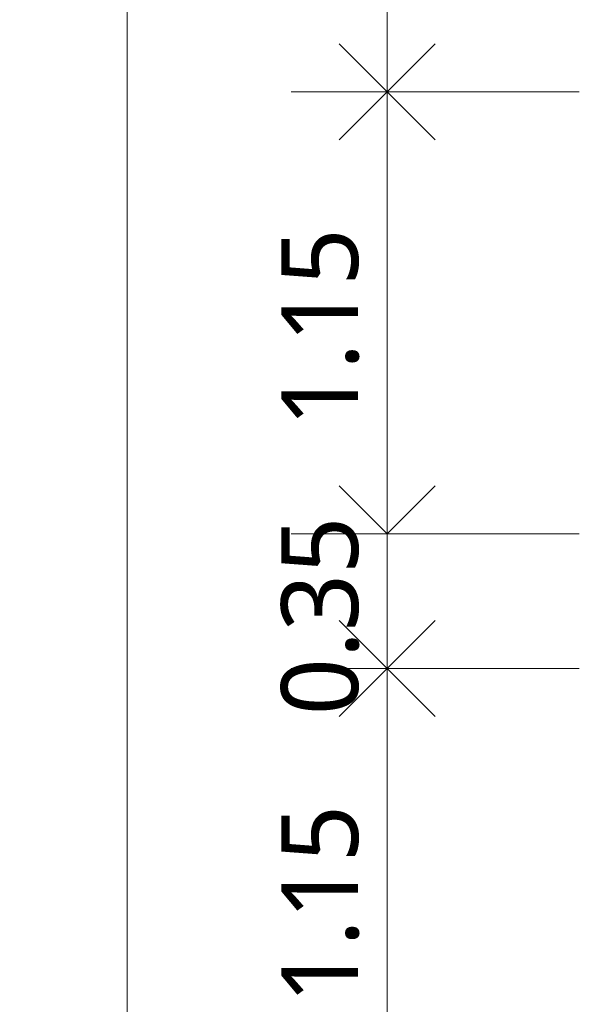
# Model space of a CAD drawing. Header units: millimetres. Extents: x -25837 to 30489, y -8455 to 31796.
# Tile 475 of 656: x -23489 to -22033, y -127 to 2434. Entities that reach past the tile are written whole.
import ezdxf

# ---------------------------------------------------------------- set-up
doc = ezdxf.new("R2010")
doc.units = ezdxf.units.MM
doc.layers.add('A-ANNO-DIMS', color=211, linetype='Continuous', lineweight=9)
doc.layers.add('A-ANNO-DIMS-100', color=211, linetype='Continuous', lineweight=9)
doc.styles.add('Trebuchet MS_B', font='txt', dxfattribs={"height": 200})
doc.dimstyles.new('Cotes_linéaires_rouge_2mm', dxfattribs={"dimscale": 304.8, "dimtxt": 206.190181, "dimasz": 0.410105, "dimexe": 0.82021, "dimexo": 0.0625, "dimgap": 0.065617, "dimtad": 1, "dimlfac": 0.001, "dimrnd": 0.01, "dimzin": 0, "dimdsep": 46, "dimtxsty": 'Trebuchet MS_B', "dimblk1": 'OPEN30', "dimblk2": 'OPEN30', "dimsah": 1, "dimcen": 0.09, "dimdle": 0.82021, "dimazin": 0, "dimtfac": 1, "dimtdec": 4, "dimtix": 1, "dimtmove": 0, "dimatfit": 3, "dimfxl": 1.64042, "dimfxlon": 1, "dimtvp": 1, "dimtolj": 1, "dimtzin": 0, "dimarcsym": 2})

# ---------------------------------------------------------------- blocks, each defined once
blk = doc.blocks.new('DIMBLOCK27-Niveau 2')
at = {"layer": 'A-ANNO-DIMS-100'}
for p, q in [((-23209.9, 26094), (-23209.9, -3347.5)), ((-22709.9, 25844), (-23459.9, 25844)), ((-23209.9, 25844), (-22709.9, 25844)), ((-22709.9, -3097.5), (-23459.9, -3097.5)), ((-23209.9, -3097.5), (-22709.9, -3097.5))]:
    blk.add_line(p, q, dxfattribs=at)
at = {"layer": 'A-ANNO-DIMS-100', "lineweight": 25}
for p, q in [((-23209.9, 25844), (-23334.9, 25719)), ((-23209.9, 25844), (-23084.9, 25719)), ((-23209.9, -3097.5), (-23334.9, -2972.5)), ((-23209.9, -3097.5), (-23084.9, -2972.5))]:
    blk.add_line(p, q, dxfattribs=at)
at = {"layer": 'A-ANNO-DIMS-100', "color": 0, "insert": (-23485.8, 10994.1), "char_height": 200, "width": 910.033, "attachment_point": 1, "rotation": 90, "line_spacing_factor": 1.048425, "style": 'Trebuchet MS_B'}
blk.add_mtext('28.94', dxfattribs=at)
blk = doc.blocks.new('_Open30')
at = {"color": 0, "linetype": 'ByBlock', "lineweight": -2}
for p, q in [((-1, 0.268), (0, 0)), ((0, 0), (-1, -0.268)), ((0, 0), (-1, 0))]:
    blk.add_line(p, q, dxfattribs=at)
blk = doc.blocks.new('DIMBLOCK44-Niveau 2')
at = {"layer": 'A-ANNO-DIMS-100', "lineweight": 25}
for p, q in [((-22532.8, 5596.6), (-22657.8, 5721.6)), ((-22532.8, 5596.6), (-22407.8, 5721.6)), ((-22532.8, 5596.6), (-22657.8, 5471.6)), ((-22532.8, 5596.6), (-22407.8, 5471.6)), ((-22532.8, 2246.6), (-22657.8, 2371.6)), ((-22532.8, 2246.6), (-22407.8, 2371.6)), ((-22532.8, 2246.6), (-22657.8, 2121.6)), ((-22532.8, 2246.6), (-22407.8, 2121.6))]:
    blk.add_line(p, q, dxfattribs=at)
at = {"layer": 'A-ANNO-DIMS-100'}
for p, q in [((-22032.8, 5596.6), (-22782.8, 5596.6)), ((-22532.8, 5596.6), (-22532.8, 2246.6)), ((-22532.8, 5596.6), (-22032.8, 5596.6)), ((-22032.8, 2246.6), (-22782.8, 2246.6)), ((-22532.8, 2246.6), (-22032.8, 2246.6))]:
    blk.add_line(p, q, dxfattribs=at)
at = {"layer": 'A-ANNO-DIMS-100', "color": 0, "insert": (-22808.7, 3624.5), "char_height": 200, "width": 712.929, "attachment_point": 1, "rotation": 90, "line_spacing_factor": 1.048425, "style": 'Trebuchet MS_B'}
blk.add_mtext('3.35', dxfattribs=at)
blk = doc.blocks.new('DIMBLOCK45-Niveau 2')
at = {"layer": 'A-ANNO-DIMS-100', "lineweight": 25}
for p, q in [((-22532.8, 2246.6), (-22657.8, 2371.6)), ((-22532.8, 2246.6), (-22407.8, 2371.6)), ((-22532.8, 2246.6), (-22657.8, 2121.6)), ((-22532.8, 2246.6), (-22407.8, 2121.6)), ((-22532.8, 1096.6), (-22657.8, 1221.6)), ((-22532.8, 1096.6), (-22407.8, 1221.6))]:
    blk.add_line(p, q, dxfattribs=at)
at = {"layer": 'A-ANNO-DIMS-100'}
for p, q in [((-22032.8, 2246.6), (-22782.8, 2246.6)), ((-22532.8, 2246.6), (-22532.8, 1096.6)), ((-22532.8, 2246.6), (-22032.8, 2246.6)), ((-22032.8, 1096.6), (-22782.8, 1096.6)), ((-22532.8, 1096.6), (-22032.8, 1096.6))]:
    blk.add_line(p, q, dxfattribs=at)
at = {"layer": 'A-ANNO-DIMS-100', "color": 0, "insert": (-22808.7, 1374.5), "char_height": 200, "width": 712.929, "attachment_point": 1, "rotation": 90, "line_spacing_factor": 1.048425, "style": 'Trebuchet MS_B'}
blk.add_mtext('1.15', dxfattribs=at)
blk = doc.blocks.new('DIMBLOCK46-Niveau 2')
at = {"layer": 'A-ANNO-DIMS-100', "lineweight": 25}
for p, q in [((-22532.8, 1096.6), (-22657.8, 1221.6)), ((-22532.8, 1096.6), (-22407.8, 1221.6)), ((-22532.8, 746.6), (-22657.8, 621.6)), ((-22532.8, 746.6), (-22407.8, 621.6))]:
    blk.add_line(p, q, dxfattribs=at)
at = {"layer": 'A-ANNO-DIMS-100'}
for p, q in [((-22032.8, 1096.6), (-22782.8, 1096.6)), ((-22532.8, 1096.6), (-22532.8, 746.6)), ((-22532.8, 1096.6), (-22032.8, 1096.6)), ((-22032.8, 746.6), (-22782.8, 746.6)), ((-22532.8, 746.6), (-22032.8, 746.6))]:
    blk.add_line(p, q, dxfattribs=at)
at = {"layer": 'A-ANNO-DIMS-100', "color": 0, "insert": (-22808.7, 624.5), "char_height": 200, "width": 712.929, "attachment_point": 1, "rotation": 90, "line_spacing_factor": 1.048425, "style": 'Trebuchet MS_B'}
blk.add_mtext('0.35', dxfattribs=at)
blk = doc.blocks.new('DIMBLOCK47-Niveau 2')
at = {"layer": 'A-ANNO-DIMS-100', "lineweight": 25}
for p, q in [((-22532.8, 746.6), (-22657.8, 871.6)), ((-22532.8, 746.6), (-22407.8, 871.6)), ((-22532.8, 746.6), (-22657.8, 621.6)), ((-22532.8, 746.6), (-22407.8, 621.6)), ((-22532.8, -403.4), (-22657.8, -278.4)), ((-22532.8, -403.4), (-22407.8, -278.4)), ((-22532.8, -403.4), (-22657.8, -528.4)), ((-22532.8, -403.4), (-22407.8, -528.4))]:
    blk.add_line(p, q, dxfattribs=at)
at = {"layer": 'A-ANNO-DIMS-100'}
for p, q in [((-22032.8, 746.6), (-22782.8, 746.6)), ((-22532.8, 746.6), (-22532.8, -403.4)), ((-22532.8, 746.6), (-22032.8, 746.6)), ((-22032.8, -403.4), (-22782.8, -403.4)), ((-22532.8, -403.4), (-22032.8, -403.4))]:
    blk.add_line(p, q, dxfattribs=at)
at = {"layer": 'A-ANNO-DIMS-100', "color": 0, "insert": (-22808.7, -125.5), "char_height": 200, "width": 712.929, "attachment_point": 1, "rotation": 90, "line_spacing_factor": 1.048425, "style": 'Trebuchet MS_B'}
blk.add_mtext('1.15', dxfattribs=at)

msp = doc.modelspace()

# ---------------------------------------------------------------- dimensions: what is measured, and where the dimension line sits
at = {"layer": 'A-ANNO-DIMS'}
for base, p1, p2, override, picture, middle in [((-23209.903, -3097.468), (-22709.903, 25843.989), (-22709.903, -3097.468), {"dimpost": '<>', "dimfxl": 28941.457441}, 'DIMBLOCK27-Niveau 2', (-23333.674, 11373.26)), ((-22532.761, 2246.58), (-22032.761, 5596.58), (-22032.761, 2246.58), {"dimpost": '<>', "dimfxl": 3350}, 'DIMBLOCK44-Niveau 2', (-22656.532, 3921.58)), ((-22532.761, 1096.58), (-22032.761, 2246.58), (-22032.761, 1096.58), {"dimpost": '<>', "dimfxl": 1150}, 'DIMBLOCK45-Niveau 2', (-22656.128, 1671.58)), ((-22532.761, 746.58), (-22032.761, 1096.58), (-22032.761, 746.58), {"dimpost": '<>', "dimfxl": 350}, 'DIMBLOCK46-Niveau 2', (-22656.532, 921.58)), ((-22532.761, -403.42), (-22032.761, 746.58), (-22032.761, -403.42), {"dimpost": '<>', "dimfxl": 1150}, 'DIMBLOCK47-Niveau 2', (-22656.128, 171.58))]:
    dim = msp.add_linear_dim(base=base, p1=p1, p2=p2, angle=90, dimstyle='Cotes_linéaires_rouge_2mm', override=override, dxfattribs=at)
    dim.commit()
    dim.dimension.update_dxf_attribs({"geometry": picture, "text_midpoint": middle})

doc.saveas('drawing.dxf')
